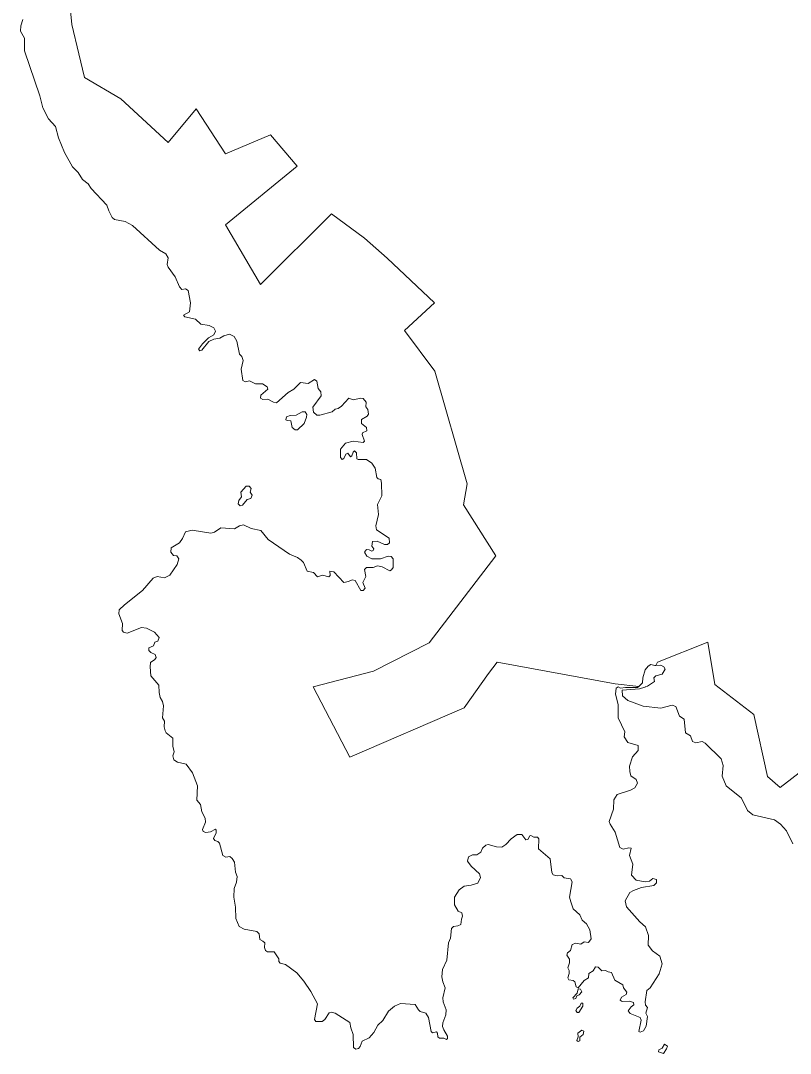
# Model space of a CAD drawing. Extents: x 369010 to 739155, y 6377141 to 6616555.
# Drawn here: x 450774 to 454004, y 6535824 to 6540160 of the extents above; entities that cross this region are included whole.
import ezdxf

# ---------------------------------------------------------------- set-up
doc = ezdxf.new("R2010")
doc.units = 0
doc.header["$LTSCALE"] = 40
doc.layers.add('1', color=7, linetype='Continuous', lineweight=13)

msp = doc.modelspace()

# ---------------------------------------------------------------- linework, layer by layer
at = {"layer": '1'}
for points in [[(453291.46, 6537356.47), (453312.48, 6537359.61), (453363.13, 6537359.61), (453367.92, 6537364.41), (453268.95, 6537374.84), (452774.1, 6537465.7), (452737.52, 6537418.7), (452635.57, 6537274.88), (452155.61, 6537066.84), (452001.36, 6537362.26), (452254.91, 6537427.64), (452489.1, 6537547.3), (452768.8, 6537913.23), (452632.76, 6538126.06), (452648.48, 6538214.94), (452512.43, 6538687.95), (452384.83, 6538859.08), (452510.28, 6538974.11), (452311.68, 6539162.28), (452217.51, 6539245.86), (452078.98, 6539347.81), (451780.08, 6539052.06), (451633.77, 6539302.96), (451934.33, 6539548.74), (451821.95, 6539679.48), (451633.77, 6539601.04), (451510.8, 6539789.21), (451393.3, 6539648.04), (451194.53, 6539831.09), (451041.27, 6539921.45), (451017.77, 6540020.75), (450988.97, 6540143.56), (450973.25, 6540302.94)], [(450973.25, 6540302.94), (450988.97, 6540143.56), (451017.77, 6540020.75), (451041.27, 6539921.45), (451194.53, 6539831.09), (451393.3, 6539648.04), (451510.8, 6539789.21), (451633.77, 6539601.04), (451821.95, 6539679.48), (451934.33, 6539548.74), (451633.77, 6539302.96), (451780.08, 6539052.06), (452078.98, 6539347.81), (452217.51, 6539245.86), (452311.68, 6539162.28), (452510.28, 6538974.11), (452384.83, 6538859.08), (452512.43, 6538687.95), (452648.48, 6538214.94), (452632.76, 6538126.06), (452768.8, 6537913.23), (452489.1, 6537547.3), (452254.91, 6537427.64), (452001.36, 6537362.26), (452155.61, 6537066.84), (452635.57, 6537274.88), (452737.52, 6537418.7), (452774.1, 6537465.7), (453268.95, 6537374.84), (453367.92, 6537364.41)], [(450782.59, 6540163.91), (450774.31, 6540138.43), (450773.82, 6540115.26), (450789.87, 6540085.96), (450790.37, 6540032.34), (450853.92, 6539843.33), (450866.66, 6539793.68), (450890.99, 6539746.68), (450919.62, 6539715.73), (450932.86, 6539667.24), (450957.69, 6539605.34), (450990.96, 6539545.1)], [(450990.96, 6539545.1), (451015.78, 6539521.92), (451033.49, 6539492.13), (451057.82, 6539474.43), (451069.9, 6539455.06), (451135.77, 6539384.23), (451143.39, 6539360.56), (451157.78, 6539332.92), (451167.71, 6539323.98), (451212.4, 6539316.37), (451243.35, 6539299.65), (451357.22, 6539196.38), (451382.54, 6539180.99), (451393.13, 6539163.77), (451389.16, 6539136.13), (451393.63, 6539124.05), (451422.43, 6539083.67), (451440.63, 6539041.8), (451450.56, 6539031.21), (451465.95, 6539034.02), (451476.55, 6539026.9), (451486.97, 6538974.27), (451483.17, 6538936.7), (451458.01, 6538923.3), (451462.97, 6538915.52), (451507.16, 6538905.59), (451530.33, 6538885.73), (451565.09, 6538879.6), (451584.95, 6538870.34), (451591.07, 6538856.43), (451584.45, 6538841.04), (451561.78, 6538828.3), (451536.95, 6538802.81), (451520.9, 6538780.14), (451526.53, 6538773.52), (451533.64, 6538775.83), (451563.43, 6538812.74), (451583.96, 6538822.17), (451610.44, 6538826.15), (451626.99, 6538836.08), (451650.16, 6538842.7), (451669.52, 6538833.26), (451680.61, 6538814.4), (451692.69, 6538759.78), (451702.62, 6538749.35), (451707.59, 6538732.14), (451698.82, 6538696.89), (451705.93, 6538648.23), (451716.53, 6538643.26), (451734.73, 6538647.07), (451760.05, 6538634.99), (451788.85, 6538634.33), (451808.71, 6538622.74), (451811.53, 6538612.31), (451781.57, 6538586.83), (451781.07, 6538574.08), (451790.51, 6538568.62), (451810.86, 6538569.78), (451834.7, 6538557.53), (451847.94, 6538555.38), (451896.59, 6538598.74), (451920.92, 6538611.98), (451948.56, 6538639.62), (451980.01, 6538636.31), (452007.65, 6538652.86), (452017.08, 6538646.24), (452022.54, 6538615.29), (452033.14, 6538601.56), (452034.79, 6538585.01), (452000.53, 6538537.01), (452003.18, 6538515.99), (452017.08, 6538503.74), (452029.16, 6538503.74), (452081.63, 6538516.98), (452094.37, 6538528.07), (452107.12, 6538531.38), (452119.86, 6538541.31), (452150.81, 6538575.08), (452170.01, 6538567.79), (452200.96, 6538574.58), (452212.04, 6538573.42), (452224.13, 6538557.86), (452221.98, 6538538), (452231.41, 6538526.42), (452234.22, 6538507.05), (452228.6, 6538498.28), (452203.77, 6538485.54), (452203.77, 6538467.83), (452225.78, 6538451.28), (452226.44, 6538436.88), (452208.73, 6538429.27), (452207.08, 6538421.49), (452217.01, 6538394.35), (452211.55, 6538388.88), (452170.01, 6538393.35), (452137.4, 6538386.07), (452115.89, 6538360.75), (452115.89, 6538325.83), (452123.67, 6538316.56), (452129.79, 6538320.86)], [(452129.79, 6538320.86), (452138.56, 6538339.73), (452147.5, 6538343.54), (452157.93, 6538328.64), (452164.05, 6538332.61), (452169.51, 6538348), (452174.97, 6538353.47), (452183.25, 6538345.19), (452184.9, 6538319.87), (452189.87, 6538316.56), (452225.78, 6538317.55), (452247.96, 6538301), (452262.36, 6538281.14), (452268.98, 6538241.92), (452273.94, 6538235.79), (452285.03, 6538232.48), (452288.84, 6538217.09), (452289.34, 6538164.63), (452271.13, 6538127.55), (452276.1, 6538086.67), (452264.01, 6538039.17), (452267.32, 6538021.47), (452320.28, 6537986.05), (452321.94, 6537967.35), (452313.66, 6537959.57), (452300.42, 6537959.57), (452270.63, 6537973.47), (452251.27, 6537972.31), (452248.46, 6537953.44), (452256.73, 6537942.52), (452253.42, 6537934.74), (452248.46, 6537932.59), (452236.87, 6537938.05), (452225.29, 6537939.21), (452217.01, 6537928.12), (452226.94, 6537910.91), (452248.46, 6537900.48), (452283.87, 6537900.48), (452316.48, 6537911.57), (452329.22, 6537909.92), (452337.5, 6537899.32), (452336.83, 6537862.91), (452330.88, 6537853.48), (452323.1, 6537850.17), (452290.99, 6537866.72), (452272.29, 6537870.69), (452253.42, 6537864.07), (452225.95, 6537864.07), (452217.51, 6537855.8), (452221.98, 6537825.34), (452210.39, 6537801.01), (452219.82, 6537776.19), (452211.55, 6537767.42), (452202.11, 6537767.42), (452178.28, 6537808.79), (452165.04, 6537812.1), (452150.15, 6537804.99), (452130.29, 6537801.01), (452088.25, 6537844.71), (452071.2, 6537848.51), (452072.86, 6537830.31), (452067.06, 6537824.85), (452041.08, 6537831.96), (452020.23, 6537824.85), (452003.51, 6537843.05), (451977.03, 6537847.52), (451960.98, 6537883.93), (451951.71, 6537893.86), (451935.16, 6537904.95), (451901.89, 6537919.18), (451813.01, 6537981.08), (451782.07, 6538018.65), (451740.69, 6538026.93), (451708.58, 6538042.48), (451693.02, 6538038.51), (451671.51, 6538025.27), (451614.08, 6538030.24), (451586.94, 6538012.03), (451572.04, 6538007.07), (451493.1, 6538019.81), (451465.95, 6538013.69), (451452.71, 6537985.05), (451439.97, 6537967.35), (451405.21, 6537946.82), (451404.72, 6537928.62), (451415.64, 6537914.22), (451428.88, 6537913.23), (451438.31, 6537899.99), (451430.04, 6537876.65), (451400.25, 6537831.47), (451378.07, 6537820.87), (451346.62, 6537825.84), (451330.57, 6537818.23), (451285.88, 6537766.75), (451209.09, 6537707.17), (451187.58, 6537685.49), (451185.42, 6537669.44), (451201.31, 6537628.06), (451199.82, 6537598.77), (451204.79, 6537591.65)], [(451204.79, 6537591.65), (451220.18, 6537587.68), (451280.42, 6537611.02), (451301.44, 6537608.2), (451336.2, 6537592.64), (451354.9, 6537570.14), (451349.93, 6537554.08), (451336.69, 6537550.77), (451331.73, 6537534.72), (451312.37, 6537526.94), (451311.87, 6537515.35), (451320.14, 6537507.08), (451339.01, 6537498.8), (451342.32, 6537486.06), (451337.19, 6537477.29), (451318.99, 6537465.04), (451316.83, 6537446.34), (451320.64, 6537408.77), (451353.91, 6537369.05), (451354.9, 6537339.09), (451359.37, 6537318.07), (451369.3, 6537301.52), (451373.11, 6537282.82), (451369.3, 6537232.01), (451378.07, 6537218.11), (451375.92, 6537194.94), (451379.89, 6537177.89), (451384.52, 6537169.95), (451412.66, 6537146.78), (451412.16, 6537113.01), (451418.29, 6537089.84), (451412.66, 6537073.29), (451417.13, 6537056.74), (451431.53, 6537045.65), (451469.1, 6537038.04), (451495.58, 6537001.46), (451515.94, 6536947.34), (451512.63, 6536886.6), (451529.34, 6536868.9), (451534.8, 6536837.95), (451548.04, 6536811.47), (451549.7, 6536793.76), (451536.46, 6536763.47), (451539.27, 6536754.53), (451550.86, 6536750.73), (451570.22, 6536753.54), (451591.74, 6536765.62), (451595.05, 6536761.15), (451595.05, 6536749.57), (451582.8, 6536725.24), (451588.43, 6536717.62), (451601.67, 6536713.16), (451608.12, 6536705.87), (451622.52, 6536655.06), (451635.1, 6536646.79), (451651.15, 6536649.6), (451662.24, 6536641.82), (451671.67, 6536625.77), (451674.98, 6536584.89), (451682.6, 6536566.69), (451679.29, 6536542.36), (451669.36, 6536515.38), (451668.86, 6536479.46), (451675.98, 6536436.93), (451677.14, 6536390.42), (451691.53, 6536356.16), (451712.55, 6536344.58), (451765.52, 6536334.65), (451774.95, 6536325.88), (451777.76, 6536301.55), (451791, 6536294.93), (451798.12, 6536287.15), (451797.62, 6536268.45), (451800.93, 6536255.04), (451810.2, 6536250.08), (451837.84, 6536249.58), (451857.87, 6536220.29), (451857.87, 6536209.03), (451863.33, 6536202.41), (451885.84, 6536196.62), (451933.01, 6536162.19), (451962.96, 6536126.11), (451991.76, 6536082.75), (452019.4, 6536031.45), (452006.65, 6535965.91), (452013.27, 6535957.8), (452039.26, 6535956.97), (452050.18, 6535966.4), (452068.88, 6535993.21), (452078.98, 6535996.03), (452094.54, 6535992.06), (452155.44, 6535952.83), (452159.41, 6535931.48), (452169.84, 6535902.19), (452170.67, 6535848.89), (452180.76, 6535841.12), (452191.36, 6535843.43), (452198.64, 6535852.37), (452207.25, 6535874.22), (452236.87, 6535888.95)], [(454225.4, 6537142.31), (453961.26, 6536939.4), (453908.96, 6536986.4), (453851.86, 6537246.74), (453687.18, 6537372.19), (453658.55, 6537549.94), (453446.7, 6537466.2), (453439.92, 6537452.46), (453460.44, 6537453.12), (453473.68, 6537446.84), (453479.14, 6537436.08), (453466.73, 6537415.72), (453439.42, 6537409.43), (453431.64, 6537400.99), (453433.96, 6537384.61), (453405.16, 6537365.9), (453394.57, 6537361.93), (453394.41, 6537361.77), (453394.07, 6537361.77), (453371.57, 6537353.49), (453298.41, 6537348.69), (453299.9, 6537325.36), (453321.75, 6537305.16), (453387.29, 6537281.83), (453461.27, 6537272.39), (453508.77, 6537285.63), (453524.33, 6537280.17), (453539.88, 6537239.62), (453558.59, 6537227.21), (453564.05, 6537168.79), (453585.07, 6537157.04), (453593.67, 6537133.04), (453608.4, 6537127.58), (453634.06, 6537133.7), (453647.3, 6537125.92), (453713.5, 6537060.55), (453722.93, 6537031.75), (453718.96, 6536987.23), (453734.68, 6536947.51), (453800.06, 6536895.38), (453824.88, 6536843.9), (453847.56, 6536825.2), (453937.92, 6536804.18), (453963.57, 6536786.31), (453987.74, 6536757.51), (454015.21, 6536703.39)], [(453367.92, 6537364.41), (453383.32, 6537379.97), (453385.63, 6537400.16), (453395.73, 6537433.6), (453408.31, 6537449.98), (453419.23, 6537456.27), (453436.28, 6537452.3), (453439.92, 6537452.46), (453446.7, 6537466.2), (453658.55, 6537549.94), (453687.18, 6537372.19), (453851.86, 6537246.74), (453908.96, 6536986.4), (453961.26, 6536939.4), (454225.4, 6537142.31)], [(453077.96, 6536218.8), (453077.96, 6536203.9), (453070.85, 6536182.88), (453076.31, 6536171.96), (453075.48, 6536159.55), (453070.02, 6536140.84), (453074.82, 6536133.06), (453093.52, 6536129.26), (453099.64, 6536123.8), (453105.93, 6536103.44), (453113.71, 6536098.81), (453138.7, 6536129.26), (453157.4, 6536140.84), (453158.89, 6536158.72), (453176.77, 6536170.47), (453186.2, 6536186.85), (453197.79, 6536186.03), (453212.68, 6536170.47), (453229.07, 6536171.96), (453239.16, 6536165.83), (453253.89, 6536162.69), (453267.13, 6536131.58), (453301.39, 6536112.05), (453304.54, 6536098.81), (453317.78, 6536080.93), (453315.46, 6536070.84), (453295.27, 6536059.08), (453290.47, 6536047.33), (453298.25, 6536041.21), (453328.7, 6536042.7), (453345.75, 6536037.24), (453347.4, 6536027.14), (453335.65, 6536019.36), (453324.07, 6536002.15), (453331.85, 6535991.39), (453373.88, 6535974.18), (453378.52, 6535962.43), (453368.42, 6535914.93), (453374.71, 6535912.61), (453387.95, 6535918.08), (453399.54, 6535937.6), (453405, 6535978.82), (453398.05, 6535992.88), (453405, 6536016.22), (453396.39, 6536026.31), (453394.9, 6536039.56), (453402.68, 6536087.88), (453415.92, 6536098.81), (453453.32, 6536157.23), (453466.57, 6536200.09), (453457.13, 6536231.21), (453426.02, 6536253.88), (453408.14, 6536278.05), (453408.97, 6536318.43), (453396.39, 6536354.34), (453372.23, 6536376.19), (453316.29, 6536438.75), (453311.65, 6536464.4), (453331.02, 6536498.66), (453346.74, 6536508.1), (453379.34, 6536519.85), (453430.82, 6536529.12), (453443.23, 6536540.04), (453442.4, 6536554.11), (453427.67, 6536557.25), (453413.6, 6536546.99), (453394.9, 6536544.01), (453356.84, 6536550.96), (453337.31, 6536571.98), (453343.6, 6536618.65), (453329.53, 6536653.74), (453335.82, 6536685.68), (453326.38, 6536686.51), (453302.22, 6536681.05), (453288.98, 6536688), (453269.62, 6536751.88), (453247.77, 6536785.48), (453244.62, 6536797.07), (453262.5, 6536849.37), (453264.15, 6536888.26), (453278.06, 6536910.77), (453333.5, 6536928.81), (453352.04, 6536938.9), (453362.96, 6536958.43), (453356.84, 6536973.16), (453334.99, 6536988.72), (453330.36, 6537007.42), (453329.53, 6537029.43), (453341.28, 6537068.33), (453366.1, 6537094.81), (453365.44, 6537116.66), (453321.75, 6537128.24), (453307.02, 6537152.4), (453309.34, 6537173.42), (453281.2, 6537231.85), (453282.03, 6537287.95), (453271.11, 6537331.64), (453272.76, 6537356.47), (453281.2, 6537362.76), (453291.46, 6537356.47)], [(452236.87, 6535888.95), (452256.73, 6535911.62), (452273.12, 6535941.58), (452293.31, 6535961.44), (452318.3, 6536000.33), (452342.79, 6536022.51), (452368.45, 6536033.1), (452429.68, 6536028.47), (452443.25, 6536006.95), (452451.2, 6536000), (452474.87, 6535992.88), (452486.29, 6535974.35), (452496.71, 6535915.43), (452501.84, 6535910.46), (452518.56, 6535914.27), (452523.19, 6535909.14), (452524.85, 6535893.58), (452531.47, 6535887.79), (452549.67, 6535887.79), (452561.75, 6535882), (452566.06, 6535886.3), (452565.73, 6535896.39), (452549.34, 6535922.21), (452544.21, 6535937.11), (452545.87, 6535952.17), (452558.28, 6535985.44), (452559.44, 6536007.12), (452547.03, 6536040.22), (452545.87, 6536057.43), (452556.29, 6536098.64), (452545.87, 6536123.63), (452541.56, 6536144.98), (452543.88, 6536175.43), (452562.58, 6536214.33), (452569.2, 6536287.98), (452578.14, 6536306.68), (452581.62, 6536348.39), (452590.55, 6536355.83), (452608.43, 6536358.48), (452620.84, 6536365.1), (452623.65, 6536386.95), (452628.62, 6536399.36), (452625.64, 6536413.43), (452610.41, 6536421.21), (452594.36, 6536447.69), (452594.36, 6536480.13), (452613.89, 6536510.41), (452635.24, 6536525.97), (452665.36, 6536529.45), (452692.17, 6536538.55), (452703.92, 6536562.55), (452699.12, 6536577.44), (452665.36, 6536609.05), (452648.98, 6536630.07), (452653.61, 6536649.44), (452670.82, 6536656.88), (452688.7, 6536657.71), (452705.41, 6536668.64), (452711.7, 6536685.35), (452726.43, 6536698.1), (452735.87, 6536700.08), (452770.79, 6536690.32), (452793.79, 6536688.83), (452810.34, 6536700.08), (452832.19, 6536725.07), (452857.84, 6536742.12), (452877.37, 6536742.12), (452893.76, 6536720.27), (452902.36, 6536721.93), (452910.8, 6536737.49), (452914.77, 6536738.97), (452927.19, 6536731.2), (452942.75, 6536731.2), (452948.21, 6536725.07), (452946.72, 6536682.87), (452995.71, 6536640.17), (453002.82, 6536583.24), (453009.28, 6536573.14), (453025.66, 6536569.33), (453045.19, 6536570.16), (453055.29, 6536560.73), (453081.77, 6536556.92), (453088.72, 6536544.34), (453077.13, 6536478.97), (453082.6, 6536460.27), (453093.52, 6536429.81), (453120.66, 6536405.82), (453130.1, 6536383.14), (453148.8, 6536367.58), (453163.53, 6536342.59), (453168.99, 6536304.53), (453156.58, 6536288.8), (453138.7, 6536291.29), (453125.46, 6536282.68), (453104.44, 6536285.83), (453088.72, 6536281.03), (453081.77, 6536256.2), (453068.53, 6536245.28), (453066.21, 6536235.84), (453077.96, 6536218.8)]]:
    msp.add_lwpolyline(points, dxfattribs=at)
for points in [[(451973.22, 6538494.81), (451974.71, 6538505.73), (451968.26, 6538517.15), (451955.68, 6538516.49), (451930.52, 6538502.75), (451905.37, 6538502.42), (451889.97, 6538495.63), (451887, 6538483.72), (451892.46, 6538480.24), (451907.85, 6538479.08), (451913.64, 6538451.78), (451925.89, 6538442.01), (451935.82, 6538442.01), (451963.95, 6538468)], [(451741.68, 6538194.91), (451733.41, 6538204.68), (451720.17, 6538205.01), (451698.65, 6538179.36), (451700.8, 6538160.82), (451689.38, 6538144.77), (451686.9, 6538130.2), (451694.84, 6538122.92), (451704.61, 6538125.57), (451725.13, 6538149.57), (451740.36, 6538153.87), (451745.16, 6538166.61), (451737.38, 6538179.19)], [(453129.43, 6536082.42), (453123.48, 6536092.52), (453114.54, 6536094.01), (453109.08, 6536076.96), (453091.53, 6536056.6), (453094.35, 6536051.14), (453104.77, 6536054.28), (453108.25, 6536064.88), (453117.68, 6536069.18)], [(453133.9, 6536021.52), (453133.57, 6536034.76), (453126.29, 6536034.76), (453120.33, 6536022.01), (453109.08, 6536013.07), (453104.44, 6536004.14), (453109.41, 6535995.03), (453116.19, 6535995.86)], [(453134.9, 6535902.19), (453137.21, 6535916.75), (453129.43, 6535921.55), (453113.05, 6535908.97), (453113.71, 6535893.42), (453108.25, 6535877.53), (453113.38, 6535873.22), (453120.83, 6535876.37), (453121.49, 6535891.43)], [(453485.27, 6535843.1), (453488.58, 6535854.03), (453475.67, 6535861.8), (453466.07, 6535845.58), (453452, 6535837.81), (453451.17, 6535830.03), (453471.53, 6535823.74)]]:
    msp.add_lwpolyline(points, close=True, dxfattribs=at)

doc.saveas('drawing.dxf')
